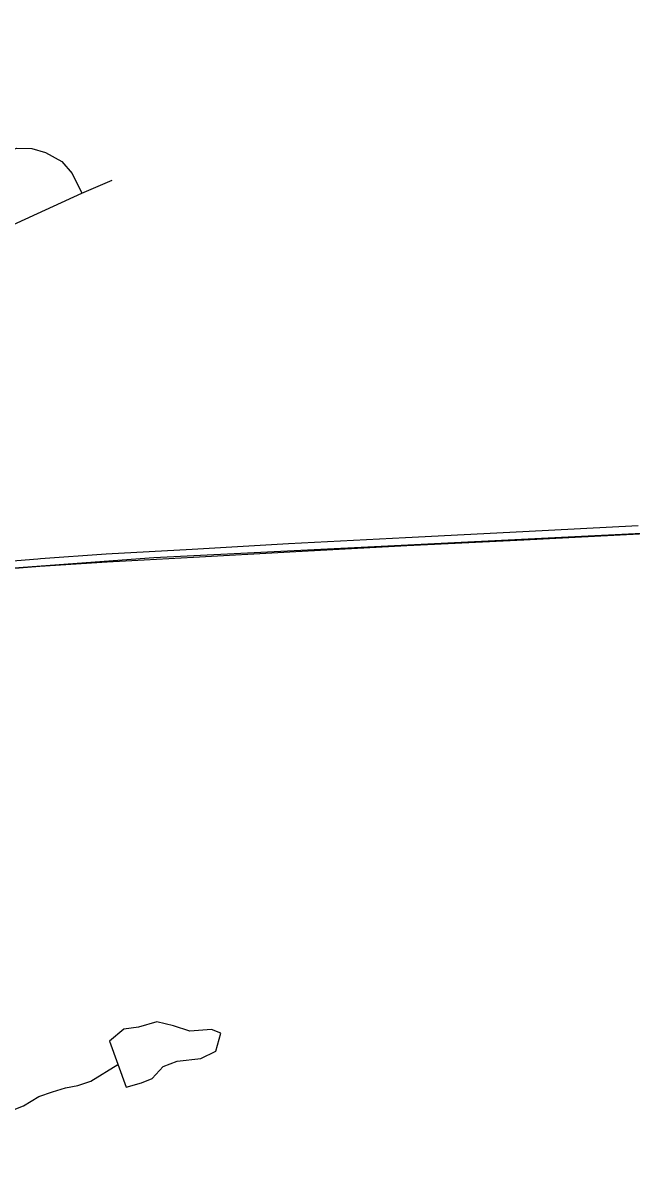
# Model space of a CAD drawing. Extents: x 114604 to 551442, y 316898 to 567001.
# Drawn here: x 142391 to 144908, y 379206 to 383985 of the extents above; entities that cross this region are included whole.
import ezdxf

# ---------------------------------------------------------------- set-up
doc = ezdxf.new("R2010")
doc.units = 0
for name, color, linetype in [('GE_P_Alignment_1000_Bearings', 7, 'Continuous'), ('GE_P_Alignment_1000_Cardinal_Points', 7, 'Continuous'), ('GE_P_Alignment_1000_Stations', 7, 'Continuous'), ('MT_X_Edge_Line', 7, 'Continuous'), ('PM_P_Cells', 7, 'Continuous')]:
    doc.layers.add(name, color=color, linetype=linetype)

msp = doc.modelspace()

# ---------------------------------------------------------------- linework, layer by layer
at = {"layer": 'GE_P_Alignment_1000_Bearings'}
msp.add_lwpolyline([(139976.5, 381530.3), (141701.6, 381686.5), (142931.4, 381776.7), (145058.8, 381883.3), (151605.9, 382247), (160057.2, 382729.4), (166949.7, 383110), (174406.2, 383574.4), (180366.1, 383984.7)], dxfattribs=at)
at = {"layer": 'GE_P_Alignment_1000_Cardinal_Points'}
for points in [[(141871.7, 383189.3), (141906.9, 383261), (141943.6, 383293.2), (142310.5, 383452.2), (142364.5, 383468.6), (142427.3, 383466.6), (142484, 383449.8), (142550.7, 383413.3), (142594.2, 383363.2), (142634.2, 383282.2)], [(141606.5, 383138.5), (141770.7, 383199.7), (141815, 383203.7), (141871.7, 383189.3), (141950.8, 383139.4), (142081.7, 383075.1), (142122.4, 383066.8), (142170.4, 383073.3), (142214.6, 383090.9), (142634.2, 383282.2), (142759.3, 383336)]]:
    msp.add_lwpolyline(points, dxfattribs=at)
at = {"layer": 'GE_P_Alignment_1000_Stations'}
for points in [[(142452.6, 381771.9), (142463, 381772.8), (142734.1, 381792.6), (143089.8, 381812.3), (143488.8, 381834.5), (143972.3, 381860.2), (144456.5, 381884.4), (144933.6, 381909.4)], [(142460.3, 381741.8), (142739.1, 381758.8), (143094.8, 381778.6), (143493.9, 381800.8), (143977.4, 381827.2), (144461.6, 381850.7), (144938.6, 381875.6)], [(139978.4, 381555.8), (140828.7, 381630.1), (141299.4, 381671.5), (141773.1, 381714.1), (142088.9, 381742.4), (142452.6, 381771.9)], [(140020, 381530), (140839.2, 381601.4), (141309.5, 381642.9), (141783.2, 381684.6), (142099.1, 381713), (142460.3, 381741.8)]]:
    msp.add_lwpolyline(points, dxfattribs=at)
at = {"layer": 'MT_X_Edge_Line'}
for points in [[(142816.9, 379589.1), (142881, 379606.9), (142925.1, 379624.7), (142969.4, 379674.7), (143027.5, 379696.5), (143125.6, 379708.1), (143187.7, 379738), (143208, 379812), (143170.1, 379828.2), (143080.1, 379820.5), (143012.2, 379842.8), (142944.2, 379859.1), (142868.1, 379837.4), (142808.1, 379829.6), (142747.8, 379779.7)], [(142747.8, 379779.7), (142816.9, 379589.1)]]:
    msp.add_lwpolyline(points, dxfattribs=at)
at = {"layer": 'PM_P_Cells'}
msp.add_lwpolyline([(141747.1, 379206.5), (141757.3, 379282.6), (141813.5, 379328.4), (141871.7, 379366.3), (141923.9, 379400.2), (142002.1, 379439.9), (142056.1, 379449.7), (142134.1, 379439.4), (142206.1, 379431.1), (142258.2, 379443), (142326.4, 379486.8), (142392.5, 379512.6), (142456.7, 379550.4), (142512.8, 379570.2), (142566.9, 379586.1), (142616.9, 379595.9), (142671, 379613.7), (142782.9, 379682.9)], dxfattribs=at)

doc.saveas('drawing.dxf')
